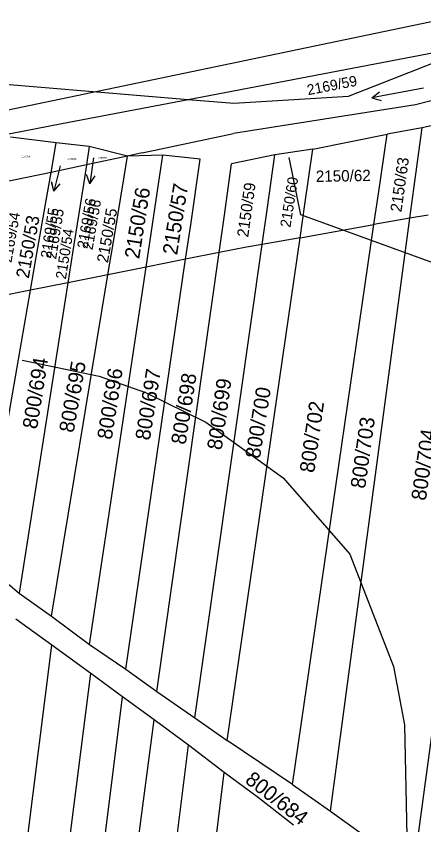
# Model space of a CAD drawing. Extents: x -555860 to -552701, y -1187050 to -1182291.
# Drawn here: x -554908.3 to -554861.7, y -1185590 to -1185497.4 of the extents above; entities that cross this region are included whole.
import ezdxf

# ---------------------------------------------------------------- set-up
doc = ezdxf.new("R2010")
doc.units = 0
for name, color, linetype in [('LEG_2b', 7, 'Continuous'), ('Level 16', 7, 'Continuous'), ('Level 25', 7, 'Continuous'), ('Level 41', 7, 'Continuous'), ('Level 42', 7, 'Continuous'), ('navrh_BV', 7, 'Continuous'), ('Poz předměty', 7, 'Continuous'), ('stav_BV', 7, 'Continuous')]:
    doc.layers.add(name, color=color, linetype=linetype)

msp = doc.modelspace()

# ---------------------------------------------------------------- linework, layer by layer
at = {"layer": 'Level 16'}
for p, q in [((-554899.49, -1185513.581), (-554899.904, -1185516.552)), ((-554903.29, -1185514.491), (-554903.999, -1185517.406)), ((-554899.904, -1185516.552), (-554900.262, -1185515.493)), ((-554899.904, -1185516.552), (-554899.271, -1185515.631)), ((-554903.999, -1185517.406), (-554904.249, -1185516.316)), ((-554903.999, -1185517.406), (-554903.277, -1185516.552))]:
    msp.add_line(p, q, dxfattribs=at)
at = {"layer": 'Level 25'}
for p, q in [((-554861.72, -1185505.606), (-554867.619, -1185506.701)), ((-554867.619, -1185506.701), (-554866.748, -1185506.031)), ((-554867.619, -1185506.701), (-554866.565, -1185507.014))]:
    msp.add_line(p, q, dxfattribs=at)
at = {"layer": 'Level 41'}
msp.add_lwpolyline([(-554845.754, -1185531.024), (-554875.767, -1185520.126), (-554877.077, -1185513.538)], dxfattribs=at)
at = {"layer": 'Level 42'}
msp.add_lwpolyline([(-554907.627, -1185536.748), (-554898.838, -1185538.573), (-554893.512, -1185540.458), (-554886.636, -1185543.842), (-554877.762, -1185550.221), (-554870.136, -1185558.956), (-554865.145, -1185571.852), (-554863.896, -1185578.508), (-554863.619, -1185591.263)], dxfattribs=at)
at = {"layer": 'navrh_BV'}
for p, q in [((-554827.71, -1185498.61), (-554862.64, -1185507.52)), ((-554888.64, -1185506.89), (-554854.76, -1185500.41)), ((-554870.31, -1185506.52), (-554854.76, -1185500.41)), ((-554912.95, -1185504.85), (-554888.64, -1185506.89)), ((-554903.1, -1185509.66), (-554888.64, -1185506.89)), ((-554888.64, -1185506.89), (-554883.41, -1185507.33)), ((-554883.41, -1185507.33), (-554870.31, -1185506.52)), ((-554862.64, -1185507.52), (-554883.45, -1185510.79)), ((-554851.05, -1185507.63), (-554861.88, -1185510.16)), ((-554910.38, -1185511.05), (-554903.1, -1185509.66)), ((-554861.88, -1185510.16), (-554865.88, -1185510.87)), ((-554862.81, -1185517.14), (-554861.88, -1185510.16)), ((-554893.89, -1185513.01), (-554883.45, -1185510.79)), ((-554874.37, -1185512.57), (-554865.88, -1185510.87)), ((-554866.87, -1185517.72), (-554865.88, -1185510.87)), ((-554903.74, -1185511.86), (-554908.98, -1185511.23)), ((-554904.33, -1185515.24), (-554903.74, -1185511.86)), ((-554899.95, -1185512.29), (-554903.74, -1185511.86)), ((-554899.95, -1185512.29), (-554900.28, -1185514.38)), ((-554895.57, -1185513.37), (-554899.95, -1185512.29)), ((-554874.37, -1185512.57), (-554878.72, -1185513.22)), ((-554875.29, -1185518.91), (-554874.37, -1185512.57)), ((-554895.57, -1185513.37), (-554900.28, -1185514.38)), ((-554895.96, -1185515.76), (-554895.57, -1185513.37)), ((-554893.89, -1185513.01), (-554895.57, -1185513.37)), ((-554891.55, -1185513.27), (-554895.57, -1185513.37)), ((-554891.78, -1185514.79), (-554891.55, -1185513.27)), ((-554887.25, -1185513.74), (-554891.55, -1185513.27)), ((-554888.35, -1185521.25), (-554887.25, -1185513.74)), ((-554878.72, -1185513.22), (-554883.67, -1185514.27)), ((-554879.61, -1185519.53), (-554878.72, -1185513.22)), ((-554900.28, -1185514.38), (-554904.33, -1185515.24)), ((-554900.28, -1185514.38), (-554900.66, -1185516.85)), ((-554892.89, -1185522.26), (-554891.78, -1185514.79)), ((-554884.54, -1185520.4), (-554883.67, -1185514.27)), ((-554904.33, -1185515.24), (-554909.87, -1185516.42)), ((-554904.77, -1185517.8), (-554904.33, -1185515.24)), ((-554897.2, -1185523.21), (-554895.96, -1185515.76)), ((-554900.66, -1185516.85), (-554901.83, -1185524.24)), ((-554863.27, -1185520.5), (-554862.81, -1185517.14)), ((-554906.06, -1185525.18), (-554904.77, -1185517.8)), ((-554867.38, -1185521.23), (-554866.87, -1185517.72)), ((-554862.87, -1185595.23), (-554852.5, -1185518.35)), ((-554875.84, -1185522.73), (-554875.29, -1185518.91)), ((-554880.18, -1185523.49), (-554879.61, -1185519.53)), ((-554861.2, -1185520.14), (-554863.27, -1185520.5)), ((-554888.93, -1185525.2), (-554888.35, -1185521.25)), ((-554885.11, -1185524.44), (-554884.54, -1185520.4)), ((-554876.69, -1185585.34), (-554867.38, -1185521.23)), ((-554875.84, -1185522.73), (-554867.38, -1185521.23)), ((-554872.36, -1185588.4), (-554863.27, -1185520.5)), ((-554863.27, -1185520.5), (-554867.38, -1185521.23)), ((-554893.46, -1185526.11), (-554892.89, -1185522.26)), ((-554884.17, -1185580.31), (-554875.84, -1185522.73)), ((-554875.84, -1185522.73), (-554880.18, -1185523.49)), ((-554897.82, -1185526.98), (-554897.2, -1185523.21)), ((-554887.86, -1185577.7), (-554880.18, -1185523.49)), ((-554881.97, -1185523.81), (-554885.11, -1185524.44)), ((-554880.18, -1185523.49), (-554881.97, -1185523.81)), ((-554901.83, -1185524.24), (-554902.4, -1185527.89)), ((-554892.23, -1185574.72), (-554885.11, -1185524.44)), ((-554885.11, -1185524.44), (-554888.93, -1185525.2)), ((-554906.68, -1185528.75), (-554906.06, -1185525.18)), ((-554895.79, -1185572.14), (-554888.93, -1185525.2)), ((-554888.93, -1185525.2), (-554893.46, -1185526.11)), ((-554899.91, -1185569.33), (-554893.46, -1185526.11)), ((-554893.46, -1185526.11), (-554897.82, -1185526.98)), ((-554904.28, -1185566.07), (-554897.82, -1185526.98)), ((-554897.82, -1185526.98), (-554902.4, -1185527.89)), ((-554902.4, -1185527.89), (-554907.98, -1185563.43)), ((-554902.4, -1185527.89), (-554906.68, -1185528.75)), ((-554906.68, -1185528.75), (-554912.16, -1185529.84)), ((-554912.11, -1185559.97), (-554906.68, -1185528.75)), ((-554912.11, -1185559.97), (-554907.98, -1185563.43)), ((-554907.98, -1185563.43), (-554904.28, -1185566.07)), ((-554904.24, -1185569.38), (-554908.35, -1185566.42)), ((-554904.28, -1185566.07), (-554899.91, -1185569.33)), ((-554915.07, -1185655.24), (-554904.24, -1185569.38)), ((-554899.76, -1185572.64), (-554904.24, -1185569.38)), ((-554899.91, -1185569.33), (-554895.79, -1185572.14)), ((-554895.79, -1185572.14), (-554892.23, -1185574.72)), ((-554910.49, -1185655.94), (-554899.76, -1185572.64)), ((-554896.16, -1185575.3), (-554899.76, -1185572.64)), ((-554892.23, -1185574.72), (-554887.86, -1185577.7)), ((-554906.22, -1185656.32), (-554896.16, -1185575.3)), ((-554892.53, -1185577.96), (-554896.16, -1185575.3)), ((-554887.86, -1185577.7), (-554884.17, -1185580.31)), ((-554902.89, -1185656.95), (-554892.53, -1185577.96)), ((-554888.59, -1185580.86), (-554892.53, -1185577.96)), ((-554876.69, -1185585.34), (-554884.17, -1185580.31)), ((-554898.33, -1185657.58), (-554888.59, -1185580.86)), ((-554884.51, -1185583.99), (-554888.59, -1185580.86)), ((-554893.74, -1185658.14), (-554884.51, -1185583.99)), ((-554880.59, -1185586.89), (-554884.51, -1185583.99)), ((-554876.69, -1185585.34), (-554872.36, -1185588.4)), ((-554876.59, -1185590), (-554880.59, -1185586.89)), ((-554872.36, -1185588.4), (-554862.87, -1185595.23))]:
    msp.add_line(p, q, dxfattribs=at)
at = {"layer": 'Poz předměty'}
msp.add_lwpolyline([(-555101.594, -1185540.827), (-555099.07, -1185543.159), (-555038.971, -1185532.517), (-554974.737, -1185520.88), (-554917.317, -1185509.778), (-554856.604, -1185497.07), (-554852.649, -1185494.025)], dxfattribs=at)
at = {"layer": 'stav_BV'}
for p, q in [((-554899.49, -1185513.58), (-554899.908, -1185516.552)), ((-554903.29, -1185514.49), (-554904.016, -1185517.402)), ((-554899.908, -1185516.552), (-554900.264, -1185515.49)), ((-554899.908, -1185516.552), (-554899.272, -1185515.63)), ((-554904.016, -1185517.402), (-554904.26, -1185516.309)), ((-554904.016, -1185517.402), (-554903.288, -1185516.551))]:
    msp.add_line(p, q, dxfattribs=at)

# ---------------------------------------------------------------- texts
at = {"layer": 'LEG_2b'}
for s, height, rotation, p in [('2169/59', 1.2, 11, (-554874.922, -1185506.414)), ('2150/63', 1.3, 82, (-554864.238, -1185519.845)), ('2150/62', 1.3, 1, (-554874.024, -1185516.344)), ('2150/57', 1.7, 81, (-554889.91, -1185524.776)), ('2150/59', 1.3, 82, (-554881.778, -1185522.735)), ('2150/60', 1.2, 81, (-554876.943, -1185521.606)), ('2150/56', 1.7, 81, (-554894.25, -1185525.226)), ('2169/56', 1.2, 80, (-554899.588, -1185524.182)), ('2150/55', 1.3, 80, (-554897.829, -1185525.666)), ('2169/54', 1.2, 80, (-554908.868, -1185525.642)), ('2150/53', 1.5, 80, (-554906.88, -1185527.465)), ('2169/55', 1.2, 81, (-554903.753, -1185525.249)), ('2150/54', 1.2, 81, (-554902.633, -1185527.536)), ('800/694', 1.7, 81, (-554905.93, -1185544.716)), ('800/695', 1.7, 80, (-554901.751, -1185545.133)), ('800/696', 1.7, 81, (-554897.39, -1185545.926)), ('800/697', 1.7, 81, (-554893.03, -1185546.006)), ('800/698', 1.7, 81, (-554888.94, -1185546.496)), ('800/699', 1.7, 82, (-554884.809, -1185547.109)), ('800/700', 1.7, 81, (-554880.44, -1185548.096)), ('800/702', 1.7, 82, (-554874.219, -1185549.719)), ('800/703', 1.7, 82, (-554868.399, -1185551.529)), ('800/704', 1.7, 82, (-554861.449, -1185552.899)), ('800/684', 1.7, 322, (-554882.241, -1185585.064))]:
    msp.add_text(s, height=height, rotation=rotation, dxfattribs=at).set_placement(p)
for s, p in [('2169/54', (-554907.7, -1185513.52)), ('2169/55', (-554902.43, -1185513.81)), ('2169/56', (-554898.94, -1185513.69))]:
    msp.add_text(s, height=0.2, dxfattribs=at).set_placement(p)
at = {"layer": 'Level 16'}
for s, rotation, p in [('2169/56', 80.1, (-554900.178, -1185524.037)), ('2169/55', 81.00002, (-554904.356, -1185525.144))]:
    msp.add_text(s, height=1.2, rotation=rotation, dxfattribs=at).set_placement(p)

doc.saveas('drawing.dxf')
